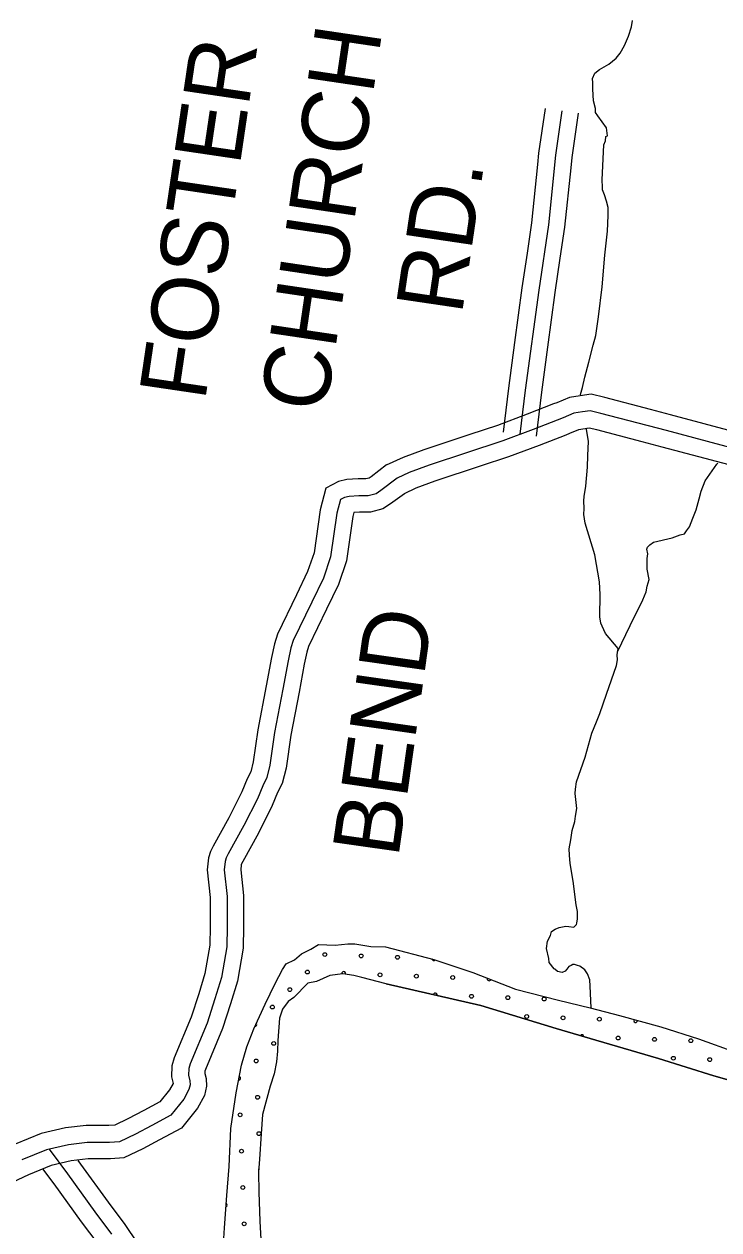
# Model space of a CAD drawing. Extents: x 1551132 to 1791609, y 378168 to 563823.
# Drawn here: x 1595259 to 1599114, y 492582 to 499270 of the extents above; entities that cross this region are included whole.
import ezdxf

# ---------------------------------------------------------------- set-up
doc = ezdxf.new("R2010")
doc.units = 0
for name, color, linetype in [('DESIGN - ROW - Right-of-Way and Easement Labels', 7, 'Continuous'), ('DESIGN - SCRATCH - User 1', 7, 'Continuous'), ('DESIGN - TRAFFIC CONTROL PERMANENT - Pavement Marking Text', 7, 'Continuous'), ('DESIGN - TRANSPORTATION - Edge of Traveled Way', 7, 'Continuous'), ('DESIGN - TRANSPORTATION - Text', 7, 'Continuous'), ('SURVEY - PROPERTY - Owners', 7, 'Continuous'), ('SURVEY - TRANSPORTATION - Roads', 7, 'Continuous'), ('SURVEY - TRANSPORTATION - Roads Text', 7, 'Continuous')]:
    doc.layers.add(name, color=color, linetype=linetype)

msp = doc.modelspace()

# ---------------------------------------------------------------- linework, layer by layer
at = {"layer": 'DESIGN - SCRATCH - User 1'}
for points in [[(1596362.058, 492445.229), (1596370.425, 492593.149), (1596383.291, 492773.021), (1596395.841, 492932.883), (1596405.232, 493144.822), (1596436.365, 493342.402), (1596464.798, 493496.015), (1596494.389, 493597.584), (1596533.938, 493696.986), (1596596.062, 493834.048), (1596651.844, 493949.21), (1596693.035, 494026.578), (1596713.517, 494058.263), (1596759.808, 494079.53), (1596798.29, 494112.931), (1596850.664, 494140.098), (1596893.022, 494165.432), (1596984.861, 494161.957), (1597054.884, 494168.841), (1597094.825, 494168.199), (1597182.506, 494154.79), (1597264.355, 494151.474)], [(1597264.355, 494151.474), (1597532.898, 494082.005), (1597748.085, 494009.162), (1597985.054, 493918.018), (1598224.39, 493856.9), (1598399.928, 493814.616), (1598563.449, 493770.49), (1598792.76, 493707.488), (1599002.038, 493642.745), (1599207.2, 493568.026)], [(1597267.079, 493947.352), (1597133.782, 493981.503), (1597088.009, 493992.236), (1597028.26, 494003.195), (1596956.17, 493992.353), (1596881.73, 493959.527), (1596833.64, 493950.293), (1596756.475, 493871.499), (1596724.134, 493848.007), (1596693.501, 493806.481), (1596676.726, 493756.73), (1596666.752, 493632.835), (1596665.785, 493572.825), (1596658.868, 493514.915), (1596645.794, 493447.097), (1596624.736, 493379.403), (1596582.262, 493222.016), (1596574.537, 493114.096), (1596564.304, 492974.201), (1596559.154, 492902.258), (1596561.387, 492792.18), (1596566.778, 492630.026), (1596573.136, 492527.881)], [(1599392.587, 493349.271), (1599085.561, 493437.29), (1598778.627, 493533.317), (1598431.735, 493633.861), (1598210.449, 493698.763), (1597793.867, 493826.224), (1597267.079, 493947.352)]]:
    msp.add_lwpolyline(points, dxfattribs=at)
at = {"layer": 'DESIGN - TRAFFIC CONTROL PERMANENT - Pavement Marking Text'}
for centre in [(1596927.786, 494109.159), (1596927.786, 494109.159), (1597129.397, 494101.692), (1597129.397, 494101.692), (1597331.007, 494094.225), (1597331.007, 494094.225), (1596830.715, 494012.087), (1596830.715, 494012.087), (1597233.935, 493997.153), (1597233.935, 493997.153), (1597435.546, 493989.686), (1597435.546, 493989.686), (1597637.156, 493982.219), (1597637.156, 493982.219), (1596733.643, 493915.016), (1596733.643, 493915.016), (1597741.694, 493877.68), (1597741.694, 493877.68), (1597943.305, 493870.213), (1597943.305, 493870.213), (1598144.915, 493862.746), (1598144.915, 493862.746), (1596636.571, 493817.944), (1596636.571, 493817.944), (1598047.843, 493765.675), (1598047.843, 493765.675), (1598249.454, 493758.208), (1598249.454, 493758.208), (1598451.064, 493750.741), (1598451.064, 493750.741), (1598555.603, 493646.202), (1598555.603, 493646.202), (1598757.213, 493638.735), (1598757.213, 493638.735), (1598958.823, 493631.268), (1598958.823, 493631.268), (1596644.038, 493616.334), (1596644.038, 493616.334), (1596546.967, 493519.262), (1596546.967, 493519.262), (1598861.752, 493534.196), (1598861.752, 493534.196), (1599063.362, 493526.729), (1599063.362, 493526.729), (1596554.434, 493317.652), (1596554.434, 493317.652), (1596457.362, 493220.58), (1596457.362, 493220.58), (1596561.901, 493116.042), (1596561.901, 493116.042), (1596464.829, 493018.97), (1596464.829, 493018.97), (1596472.296, 492817.36), (1596472.296, 492817.36), (1596479.763, 492615.749), (1596479.763, 492615.749)]:
    msp.add_circle(centre, 10.56, dxfattribs=at)
for centre, start, end in [((1597532.617, 494086.758), 190.904392, 316.6041161), ((1597032.325, 494004.62), 337.9412295, 192.9237385), ((1597838.766, 493974.752), 161.3334847, 336.5906183), ((1597540.084, 493885.147), 344.0384051, 170.0629334), ((1596539.5, 493720.872), 272.6238945, 38.6108352), ((1598652.674, 493743.274), 150.3518048, 358.9228844), ((1598353.992, 493653.669), 359.438362, 147.8693765), ((1596449.895, 493422.19), 266.1341178, 72.8929188), ((1596569.368, 492914.431), 147.8458786, 203.9651165), ((1596375.225, 492720.288), 289.8386879, 61.9786695)]:
    msp.add_arc(centre, 10.56, start, end, dxfattribs=at)
at = {"layer": 'DESIGN - TRANSPORTATION - Edge of Traveled Way'}
for points in [[(1596362.058, 492445.229), (1596370.425, 492593.149), (1596383.291, 492773.021), (1596395.841, 492932.883), (1596405.232, 493144.822), (1596436.365, 493342.402), (1596464.798, 493496.015), (1596494.389, 493597.584), (1596533.938, 493696.986), (1596596.062, 493834.048), (1596651.844, 493949.21), (1596693.035, 494026.578), (1596713.517, 494058.263), (1596759.808, 494079.53), (1596798.29, 494112.931), (1596850.664, 494140.098), (1596893.022, 494165.432), (1596984.861, 494161.957), (1597054.884, 494168.841), (1597094.825, 494168.199), (1597182.506, 494154.79), (1597264.355, 494151.474)], [(1597264.355, 494151.474), (1597532.898, 494082.005), (1597748.085, 494009.162), (1597985.054, 493918.018), (1598224.39, 493856.9), (1598399.928, 493814.616), (1598563.449, 493770.49), (1598792.76, 493707.488), (1599002.038, 493642.745), (1599207.2, 493568.026)], [(1597267.079, 493947.352), (1597133.782, 493981.503), (1597088.009, 493992.236), (1597028.26, 494003.195), (1596956.17, 493992.353), (1596881.73, 493959.527), (1596833.64, 493950.293), (1596756.475, 493871.499), (1596724.134, 493848.007), (1596693.501, 493806.481), (1596676.726, 493756.73), (1596666.752, 493632.835), (1596665.785, 493572.825), (1596658.868, 493514.915), (1596645.794, 493447.097), (1596624.736, 493379.403), (1596582.262, 493222.016), (1596574.537, 493114.096), (1596564.304, 492974.201), (1596559.154, 492902.258), (1596561.387, 492792.18), (1596566.778, 492630.026), (1596573.136, 492527.881)], [(1597267.079, 493947.352), (1597793.867, 493826.224), (1598210.449, 493698.763), (1598431.735, 493633.861), (1598778.627, 493533.317), (1599085.561, 493437.29), (1599392.587, 493349.271)]]:
    msp.add_lwpolyline(points, dxfattribs=at)
at = {"layer": 'DESIGN - TRANSPORTATION - Text'}
for points in [[(1598429.113, 498779.578), (1598429.338, 498801.611), (1598417.772, 498843.821), (1598414.447, 498909.989), (1598414.805, 498944.057), (1598413.047, 498968.124), (1598425.364, 498998.05), (1598451.58, 499017.817), (1598503.912, 499047.335), (1598524.103, 499065.16), (1598544.277, 499080.977), (1598566.577, 499108.803), (1598591.018, 499150.637), (1598613.568, 499202.505), (1598630.109, 499254.44), (1598634.484, 499290.466)], [(1598347.931, 497208.462), (1598346.956, 497215.279), (1598357.372, 497255.255), (1598369.955, 497311.231), (1598392.83, 497395.167), (1598415.813, 497489.111), (1598432.379, 497543.054), (1598445.454, 497647.123), (1598467.178, 497813.236), (1598481.003, 497989.44), (1598496.37, 498121.552), (1598499.261, 498207.696), (1598499.736, 498253.781), (1598490.078, 498287.948), (1598480.445, 498324.124), (1598468.712, 498350.3), (1598468.879, 498366.325), (1598467.287, 498406.426), (1598475.295, 498600.731), (1598485.529, 498622.674), (1598487.779, 498646.699), (1598495.82, 498650.616), (1598492.128, 498680.717), (1598490.27, 498694.767), (1598442.938, 498761.394), (1598429.113, 498779.578)], [(1598405.794, 493813.032), (1598399.169, 493934.135), (1598397.519, 493968.22), (1598385.87, 494002.412), (1598370.087, 494024.621), (1598342.287, 494044.947), (1598330.321, 494049.08), (1598312.355, 494053.28), (1598304.355, 494053.363), (1598294.305, 494049.455), (1598281.547, 494043.613), (1598270.072, 494027.663), (1598261.489, 494017.529), (1598243.873, 494009.904), (1598217.924, 494016.187), (1598204.041, 494028.354), (1598200.066, 494030.396), (1598172.4, 494064.755), (1598170.633, 494086.823), (1598157.2, 494143.074), (1598163.617, 494183.083), (1598179.958, 494214.984), (1598186.183, 494236.96), (1598206.341, 494250.777), (1598228.432, 494258.56), (1598264.523, 494266.202), (1598282.514, 494264.011), (1598308.505, 494261.736), (1598324.655, 494275.594), (1598326.738, 494283.594), (1598328.988, 494307.612), (1598329.396, 494347.688), (1598321.788, 494385.847), (1598305.122, 494516.284), (1598288.131, 494614.661), (1598284.606, 494660.788), (1598282.956, 494694.872), (1598293.472, 494744.865), (1598300.014, 494796.899), (1598314.53, 494846.851), (1598318.847, 494876.868), (1598325.28, 494918.886), (1598321.63, 494952.987), (1598316.147, 495003.146), (1598318.397, 495027.172), (1598324.813, 495067.19), (1598372.254, 495204.968), (1598409.628, 495336.847), (1598434.303, 495400.715), (1598452.786, 495446.616), (1598489.918, 495554.452), (1598545.567, 495712.19), (1598551.9, 495744.182), (1598550.192, 495772.258), (1598554.542, 495806.284), (1598485.36, 495889.169), (1598465.786, 495931.462), (1598459.952, 495947.554), (1598454.303, 495981.68), (1598455.578, 496105.917), (1598452.303, 496176.094), (1598425.837, 496326.672), (1598371.613, 496501.585), (1598364.105, 496549.761), (1598366.455, 496583.804), (1598364.888, 496625.905), (1598367.138, 496649.931), (1598375.738, 496707.957), (1598384.821, 496812.077), (1598387.505, 496878.178), (1598390.288, 496954.305), (1598378.988, 497022.557), (1598378.563, 497029.241)], [(1598552.184, 495787.817), (1598621.89, 495933.837), (1598691.405, 496077.408), (1598709.872, 496121.301), (1598716.197, 496153.301), (1598726.58, 496189.261), (1598717.172, 496247.479), (1598715.772, 496305.605), (1598720.038, 496331.614), (1598714.305, 496357.732), (1598718.43, 496369.707), (1598730.563, 496381.607), (1598750.738, 496397.433), (1598855.027, 496420.392), (1598899.226, 496437.967), (1598923.3, 496443.726), (1598935.467, 496459.634), (1598951.7, 496481.51), (1598970.208, 496529.411), (1598988.69, 496575.313), (1599005.332, 496637.264), (1599015.773, 496679.24), (1599038.381, 496737.117), (1599103.355, 496828.627), (1599108.696, 496835.511)]]:
    msp.add_lwpolyline(points, dxfattribs=at)
at = {"layer": 'SURVEY - PROPERTY - Owners'}
for points in [[(1597918.799, 497006.123), (1597948.34, 497251.271), (1597982.181, 497503.361), (1598022.922, 497806.902), (1598051.413, 497999.815), (1598076.205, 498167.645), (1598109.662, 498492.145), (1598116.037, 498553.971), (1598152.045, 498802.036)], [(1598012.414, 496994.839), (1598041.88, 497239.354), (1598116.287, 497793.735), (1598169.786, 498155.911), (1598209.627, 498542.355), (1598245.359, 498788.486)], [(1598102.47, 496983.989), (1598131.861, 497227.896), (1598165.527, 497478.752), (1598206.11, 497781.068), (1598234.426, 497972.773), (1598259.809, 498144.628), (1598293.683, 498473.17), (1598299.658, 498531.179), (1598335.124, 498775.452)], [(1595398.089, 493029.993), (1595499.237, 492892.823), (1595651.8, 492682.285), (1595743.781, 492558.756)], [(1595361.699, 492920.466), (1595423.114, 492837.172), (1595575.81, 492626.458), (1595667.024, 492503.955)], [(1595557.411, 492966.767), (1595572.46, 492946.358), (1595724.907, 492735.986), (1595817.621, 492611.475), (1595886.703, 492510.472)]]:
    msp.add_lwpolyline(points, dxfattribs=at)
at = {"layer": 'SURVEY - TRANSPORTATION - Roads'}
msp.add_lwpolyline([(1598012.414, 496994.839), (1598041.88, 497239.354), (1598116.287, 497793.735), (1598169.786, 498155.911), (1598209.627, 498542.355), (1598245.359, 498788.486)], dxfattribs=at)
at = {"layer": 'SURVEY - TRANSPORTATION - Roads Text'}
for points in [[(1599218.869, 497003.874), (1598846.386, 497103.009), (1598735.213, 497132.102), (1598482.003, 497198.378), (1598404.73, 497217.087), (1598344.723, 497209.02), (1598284.607, 497199.495), (1598215.392, 497170.161), (1598197.234, 497163.111), (1598050.471, 497106.092), (1597886.058, 497044.199), (1597732.079, 496993.489), (1597476.818, 496909.404), (1597361.554, 496866.452), (1597268.206, 496823.168)], [(1602131.241, 496307.258), (1601679.419, 496379.009), (1601299.778, 496446.219), (1600604.511, 496578.097), (1600250.952, 496653.099), (1599839.537, 496748.601), (1599382.281, 496866.512), (1598823.236, 497015.299), (1598459.845, 497110.409), (1598399.938, 497124.918), (1598357.864, 497119.26), (1598309.773, 497111.643), (1598249.516, 497086.1), (1598082.87, 497021.365), (1597916.233, 496958.638), (1597506.85, 496823.793), (1597396.428, 496782.642), (1597328.121, 496751.158)], [(1599171.295, 496825.094), (1598799.178, 496924.13), (1598688.373, 496953.13), (1598436.812, 497018.965), (1598394.955, 497029.107), (1598371.522, 497025.957), (1598335.931, 497020.315), (1598284.991, 496998.723), (1598264.216, 496990.656), (1598116.553, 496933.288), (1597947.598, 496869.694), (1597789.952, 496817.768), (1597538.075, 496734.799), (1597432.677, 496695.523), (1597367.587, 496665.522)], [(1597270.564, 496825.843), (1597184.283, 496759.341), (1597174.075, 496752.549), (1597155.909, 496747.949), (1597112.935, 496747.082), (1597049.92, 496743.574), (1597004.062, 496733.874), (1596933.106, 496696.839), (1596901.881, 496575.345), (1596867.707, 496337.138), (1596832.141, 496233.452), (1596769.909, 496105.341), (1596664.511, 495886.143), (1596648.403, 495833.575), (1596631.887, 495756.473), (1596602.671, 495599.719), (1596555.572, 495356.021), (1596530.422, 495178.541), (1596516.756, 495123.582), (1596496.94, 495084.089), (1596467.549, 495012.52), (1596395.075, 494868.517), (1596307.452, 494710.896), (1596293.011, 494680.645), (1596281.72, 494645.444), (1596274.77, 494580.034), (1596290.461, 494426.197), (1596291.227, 494265.509), (1596289.236, 494161.59), (1596262.136, 494004.569), (1596227.687, 493891.208), (1596186.488, 493762.171), (1596092.14, 493535.757), (1596078.074, 493492.939), (1596076.874, 493431.096), (1596085.173, 493394.953), (1596065.999, 493359.619), (1596011.642, 493292.342), (1595923.377, 493245.199), (1595834.188, 493197.756), (1595762.273, 493163.422), (1595729.298, 493160.364), (1595604.026, 493160.639), (1595489.096, 493147.313), (1595353.732, 493116.621), (1595209.036, 493057.102)], [(1597328.121, 496751.158), (1597239.248, 496682.656), (1597212.874, 496665.105), (1597168.6, 496653.888), (1597116.501, 496652.838), (1597062.369, 496649.83), (1597036.228, 496644.296), (1597013.97, 496632.679), (1596994.487, 496556.861), (1596959.78, 496314.946), (1596919.464, 496197.418), (1596854.807, 496064.306), (1596752.576, 495851.701), (1596739.751, 495809.841), (1596724.352, 495737.956), (1596695.31, 495582.135), (1596648.595, 495340.446), (1596623.095, 495160.499), (1596605.729, 495090.664), (1596582.813, 495044.98), (1596553.397, 494973.353), (1596478.423, 494824.391), (1596391.284, 494667.636), (1596380.851, 494645.778), (1596374.459, 494625.852), (1596369.568, 494579.834), (1596384.725, 494431.222), (1596385.525, 494264.826), (1596383.367, 494152.615), (1596354.059, 493982.76), (1596317.71, 493863.157), (1596275.078, 493729.637), (1596180.58, 493502.856), (1596172.071, 493476.956), (1596171.371, 493440.88), (1596178.763, 493408.679), (1596180.346, 493386.595), (1596173.838, 493360.653), (1596144.764, 493307.068), (1596072.949, 493218.182), (1595967.726, 493161.989), (1595876.662, 493113.546), (1595787.722, 493071.078), (1595733.548, 493066.061), (1595609.376, 493066.336), (1595504.995, 493054.227), (1595382.29, 493026.41), (1595247.026, 492970.767)], [(1597368.979, 496665.505), (1597292.122, 496608.887), (1597250.198, 496580.987), (1597180.808, 496563.403), (1597119.934, 496562.178), (1597089.068, 496560.461), (1597083.569, 496539.077), (1597048.353, 496293.596), (1597003.47, 496162.759), (1596936.472, 496024.83), (1596837.291, 495818.567), (1596827.624, 495787.007), (1596813.299, 495720.139), (1596784.425, 495565.218), (1596738.084, 495325.462), (1596712.251, 495143.141), (1596691.327, 495058.997), (1596665.419, 495007.362), (1596635.978, 494935.677), (1596558.605, 494781.94), (1596471.932, 494626.019), (1596465.349, 494612.235), (1596463.674, 494607.01), (1596460.765, 494579.643), (1596475.407, 494436.056), (1596476.24, 494264.168), (1596473.923, 494143.981), (1596442.482, 493961.777), (1596404.308, 493836.173), (1596360.301, 493698.336), (1596265.661, 493471.205), (1596262.494, 493461.58), (1596262.278, 493450.288), (1596268.736, 493422.146), (1596271.861, 493378.603), (1596259.028, 493327.46), (1596220.529, 493256.517), (1596131.922, 493146.847), (1596010.392, 493081.937), (1595917.519, 493032.536), (1595812.196, 492982.242), (1595737.64, 492975.342), (1595614.518, 492975.617), (1595520.295, 492964.684), (1595409.764, 492939.624), (1595283.575, 492887.715), (1595161.237, 492830.288)]]:
    msp.add_lwpolyline(points, dxfattribs=at)

# ---------------------------------------------------------------- texts
at = {"layer": 'DESIGN - ROW - Right-of-Way and Easement Labels'}
for s, height, rotation, p in [('CHURCH', 370.0092, 81.5981528, (1596933.014, 497107.742)), ('FOSTER ', 370.0092, 81.5981528, (1596262.58, 497173.91)), ('RD.', 370.0092, 81.5981528, (1597687.33, 497652.406)), ('BEND', 370.0093, 81.9355278, (1597334.83, 494640.005))]:
    msp.add_text(s, height=height, rotation=rotation, dxfattribs=at).set_placement(p)

doc.saveas('drawing.dxf')
